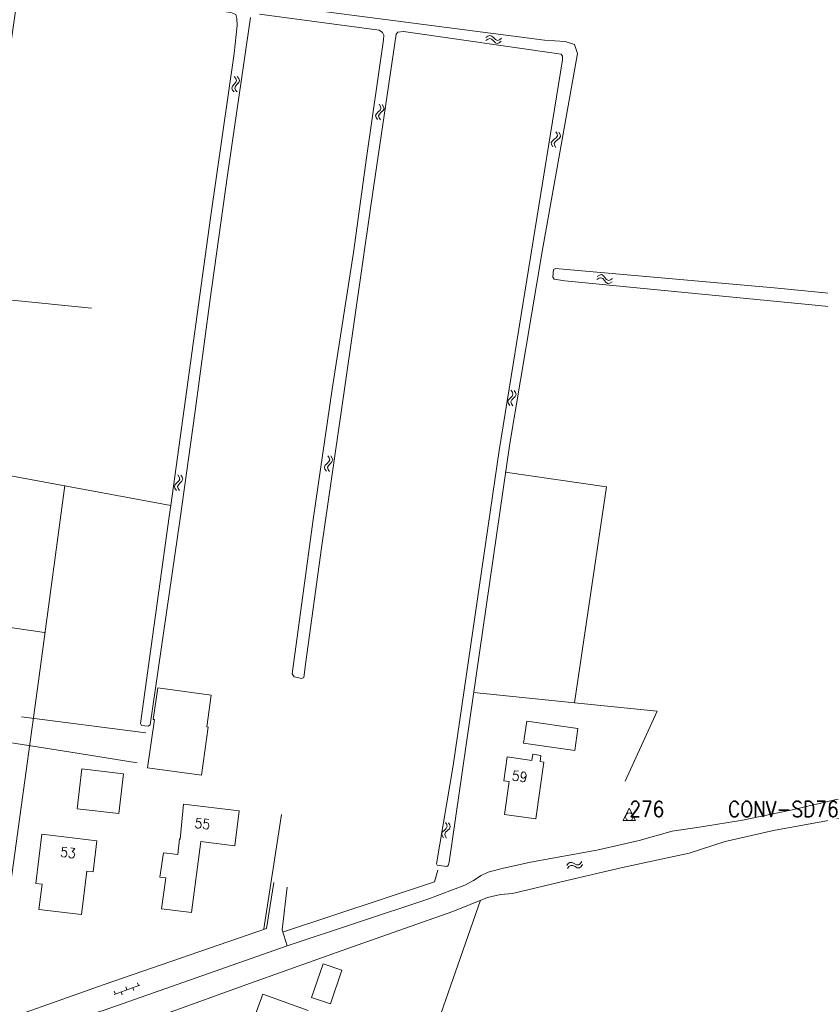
# Model space of a CAD drawing. Header units: metres. Extents: x 189705 to 199106, y 581686 to 588448.
# Tile 277 of 555: x 198674 to 198804, y 584265 to 584424. Entities that reach past the tile are written whole.
import ezdxf

# ---------------------------------------------------------------- set-up
doc = ezdxf.new("R2010")
doc.units = ezdxf.units.M
doc.layers.add('B-WA-OG-GBKN-G', color=7, linetype='Continuous', lineweight=18)
doc.styles.add('Style-STANDARD', font='STANDARD.shx')

msp = doc.modelspace()

# ---------------------------------------------------------------- linework, layer by layer
at = {"layer": 'B-WA-OG-GBKN-G'}
for p, q in [((198749.687, 584420.352), (198750.01, 584420.601)), ((198749.711, 584420.848), (198750.032, 584421.099)), ((198750.01, 584420.601), (198750.325, 584420.694)), ((198750.032, 584421.099), (198750.345, 584421.194)), ((198750.325, 584420.694), (198750.628, 584420.575)), ((198750.345, 584421.194), (198750.66, 584421.07)), ((198750.628, 584420.575), (198750.936, 584420.296)), ((198750.66, 584421.07), (198750.958, 584420.793)), ((198750.936, 584420.296), (198751.234, 584420.017)), ((198750.958, 584420.793), (198751.258, 584420.515)), ((198751.258, 584420.515), (198751.563, 584420.392)), ((198751.563, 584420.392), (198751.886, 584420.486)), ((198751.862, 584419.99), (198752.185, 584420.241)), ((198751.886, 584420.486), (198752.209, 584420.737)), ((198751.234, 584420.017), (198751.539, 584419.894)), ((198751.539, 584419.894), (198751.862, 584419.99)), ((198709.305, 584414.242), (198709.042, 584414.555)), ((198709.298, 584413.613), (198709.41, 584413.922)), ((198709.41, 584413.922), (198709.305, 584414.242)), ((198709.801, 584414.236), (198709.539, 584414.549)), ((198709.796, 584413.607), (198709.909, 584413.916)), ((198709.909, 584413.916), (198709.801, 584414.236)), ((198708.652, 584412.677), (198708.765, 584412.996)), ((198708.758, 584412.367), (198708.652, 584412.677)), ((198709.02, 584412.056), (198708.758, 584412.367)), ((198708.765, 584412.996), (198709.031, 584413.304)), ((198709.031, 584413.304), (198709.298, 584413.613)), ((198709.153, 584412.674), (198709.261, 584412.982)), ((198709.257, 584412.363), (198709.153, 584412.674)), ((198709.517, 584412.049), (198709.257, 584412.363)), ((198709.261, 584412.982), (198709.528, 584413.299)), ((198709.528, 584413.299), (198709.796, 584413.607)), ((198732.307, 584408.82), (198732.601, 584409.103)), ((198732.667, 584409.728), (198732.435, 584410.065)), ((198732.601, 584409.103), (198732.742, 584409.4)), ((198732.742, 584409.4), (198732.667, 584409.728)), ((198732.801, 584408.769), (198733.097, 584409.05)), ((198733.161, 584409.675), (198732.929, 584410.012)), ((198733.097, 584409.05), (198733.238, 584409.347)), ((198733.238, 584409.347), (198733.161, 584409.675)), ((198731.87, 584408.231), (198732.013, 584408.539)), ((198731.947, 584407.913), (198731.87, 584408.231)), ((198732.179, 584407.578), (198731.947, 584407.913)), ((198732.013, 584408.539), (198732.307, 584408.82)), ((198732.369, 584408.182), (198732.505, 584408.478)), ((198732.443, 584407.862), (198732.369, 584408.182)), ((198732.673, 584407.525), (198732.443, 584407.862)), ((198732.505, 584408.478), (198732.801, 584408.769)), ((198760.437, 584404.157), (198760.757, 584404.409)), ((198760.757, 584404.409), (198761.078, 584404.662)), ((198760.921, 584404.049), (198761.244, 584404.31)), ((198761.204, 584405.278), (198761.006, 584405.636)), ((198761.078, 584404.662), (198761.247, 584404.944)), ((198761.247, 584404.944), (198761.204, 584405.278)), ((198761.244, 584404.31), (198761.566, 584404.561)), ((198761.69, 584405.177), (198761.492, 584405.535)), ((198761.566, 584404.561), (198761.735, 584404.843)), ((198761.735, 584404.843), (198761.69, 584405.177)), ((198760.265, 584403.865), (198760.437, 584404.157)), ((198760.311, 584403.541), (198760.265, 584403.865)), ((198760.509, 584403.185), (198760.311, 584403.541)), ((198760.757, 584403.768), (198760.921, 584404.049)), ((198760.8, 584403.442), (198760.757, 584403.768)), ((198760.996, 584403.085), (198760.8, 584403.442)), ((198767.698, 584382.248), (198768.043, 584382.464)), ((198767.969, 584381.971), (198768.292, 584382.03)), ((198768.043, 584382.464), (198768.365, 584382.525)), ((198768.292, 584382.03), (198768.581, 584381.879)), ((198768.365, 584382.525), (198768.665, 584382.368)), ((198768.665, 584382.368), (198768.932, 584382.061)), ((198768.932, 584382.061), (198769.2, 584381.753)), ((198767.621, 584381.757), (198767.969, 584381.971)), ((198768.581, 584381.879), (198768.857, 584381.57)), ((198768.857, 584381.57), (198769.123, 584381.261)), ((198769.123, 584381.261), (198769.414, 584381.106)), ((198769.2, 584381.753), (198769.491, 584381.599)), ((198769.414, 584381.106), (198769.746, 584381.167)), ((198769.491, 584381.599), (198769.822, 584381.658)), ((198769.746, 584381.167), (198770.093, 584381.382)), ((198769.822, 584381.658), (198770.169, 584381.873)), ((198753.949, 584362.888), (198753.661, 584362.59)), ((198753.755, 584363.836), (198753.994, 584363.506)), ((198754.077, 584363.188), (198753.949, 584362.888)), ((198753.994, 584363.506), (198754.077, 584363.188)), ((198754.25, 584363.797), (198754.491, 584363.468)), ((198754.577, 584363.152), (198754.443, 584362.841)), ((198754.491, 584363.468), (198754.577, 584363.152)), ((198753.373, 584362.301), (198753.24, 584362)), ((198753.24, 584362), (198753.326, 584361.674)), ((198753.326, 584361.674), (198753.567, 584361.343)), ((198753.661, 584362.59), (198753.373, 584362.301)), ((198753.87, 584362.261), (198753.737, 584361.96)), ((198753.737, 584361.96), (198753.821, 584361.634)), ((198753.821, 584361.634), (198754.062, 584361.304)), ((198754.156, 584362.552), (198753.87, 584362.261)), ((198754.443, 584362.841), (198754.156, 584362.552)), ((198724.04, 584352.003), (198723.75, 584351.716)), ((198724.33, 584352.301), (198724.04, 584352.003)), ((198724.142, 584353.249), (198724.379, 584352.918)), ((198724.535, 584351.963), (198724.247, 584351.674)), ((198724.46, 584352.6), (198724.33, 584352.301)), ((198724.379, 584352.918), (198724.46, 584352.6)), ((198724.823, 584352.25), (198724.535, 584351.963)), ((198724.637, 584353.207), (198724.876, 584352.877)), ((198724.959, 584352.561), (198724.823, 584352.25)), ((198724.876, 584352.877), (198724.959, 584352.561)), ((198723.75, 584351.716), (198723.616, 584351.416)), ((198723.616, 584351.416), (198723.7, 584351.089)), ((198723.7, 584351.089), (198723.939, 584350.758)), ((198724.247, 584351.674), (198724.113, 584351.374)), ((198724.113, 584351.374), (198724.195, 584351.047)), ((198724.195, 584351.047), (198724.433, 584350.715)), ((198699.38, 584348.298), (198699.517, 584348.608)), ((198699.517, 584348.608), (198699.807, 584348.893)), ((198699.807, 584348.893), (198700.097, 584349.18)), ((198700.154, 584349.807), (198699.917, 584350.14)), ((198700.011, 584348.554), (198700.302, 584348.85)), ((198700.097, 584349.18), (198700.234, 584349.48)), ((198700.234, 584349.48), (198700.154, 584349.807)), ((198700.302, 584348.85), (198700.594, 584349.135)), ((198700.648, 584349.762), (198700.412, 584350.095)), ((198700.594, 584349.135), (198700.73, 584349.434)), ((198700.73, 584349.434), (198700.648, 584349.762)), ((198699.461, 584347.981), (198699.38, 584348.298)), ((198699.698, 584347.65), (198699.461, 584347.981)), ((198699.879, 584348.256), (198700.011, 584348.554)), ((198699.958, 584347.938), (198699.879, 584348.256)), ((198700.193, 584347.605), (198699.958, 584347.938)), ((198743, 584292.732), (198743.304, 584293.005)), ((198743.391, 584293.628), (198743.171, 584293.972)), ((198743.304, 584293.005), (198743.455, 584293.297)), ((198743.455, 584293.297), (198743.391, 584293.628)), ((198743.492, 584292.665), (198743.798, 584292.935)), ((198743.883, 584293.558), (198743.663, 584293.903)), ((198743.798, 584292.935), (198743.949, 584293.227)), ((198743.949, 584293.227), (198743.883, 584293.558)), ((198742.544, 584292.159), (198742.697, 584292.461)), ((198742.609, 584291.839), (198742.544, 584292.159)), ((198742.83, 584291.496), (198742.609, 584291.839)), ((198742.697, 584292.461), (198743, 584292.732)), ((198743.04, 584292.093), (198743.187, 584292.384)), ((198743.104, 584291.771), (198743.04, 584292.093)), ((198743.322, 584291.426), (198743.104, 584291.771)), ((198743.187, 584292.384), (198743.492, 584292.665)), ((198762.767, 584286.977), (198762.996, 584287.314)), ((198762.895, 584286.497), (198763.127, 584286.832)), ((198762.996, 584287.314), (198763.266, 584287.499)), ((198763.127, 584286.832), (198763.399, 584287.016)), ((198763.266, 584287.499), (198763.604, 584287.477)), ((198763.399, 584287.016), (198763.724, 584286.995)), ((198763.604, 584287.477), (198763.972, 584287.303)), ((198763.724, 584286.995), (198764.102, 584286.824)), ((198763.972, 584287.303), (198764.341, 584287.13)), ((198764.102, 584286.824), (198764.47, 584286.648)), ((198764.341, 584287.13), (198764.67, 584287.106)), ((198764.47, 584286.648), (198764.798, 584286.624)), ((198764.67, 584287.106), (198764.949, 584287.293)), ((198764.798, 584286.624), (198765.077, 584286.814)), ((198764.949, 584287.293), (198765.18, 584287.631)), ((198765.077, 584286.814), (198765.308, 584287.151)), ((198689.644, 584266.143), (198693.779, 584267.647)), ((198693.42, 584268.048), (198693.591, 584267.579)), ((198689.661, 584266.681), (198689.832, 584266.211)), ((198690.772, 584266.553), (198690.943, 584266.083)), ((198691.541, 584267.365), (198691.712, 584266.895)), ((198692.651, 584267.237), (198692.822, 584266.767))]:
    msp.add_line(p, q, dxfattribs=at)
at = {"layer": 'B-WA-OG-GBKN-G', "flags": 128}
for points in [[(198698.782, 584345.202), (198705.205, 584391.689), (198709.028, 584418.247), (198709.535, 584422.786), (198709.461, 584423.954), (198709.282, 584424.604), (198708.478, 584424.892), (198692.813, 584427.226), (198678.211, 584429.323), (198676.786, 584429.717), (198675.669, 584429.487), (198674.915, 584429.1), (198674.146, 584428.249), (198669.784, 584397.706)], [(198695.248, 584428.762), (198759.151, 584420.434)], [(198711.666, 584424.112), (198707.975, 584398.594), (198705.07, 584378.168), (198702.66, 584360.065), (198700.289, 584343.125), (198695.462, 584309.746), (198695.155, 584309.513), (198694.037, 584309.652), (198693.878, 584309.935), (198698.536, 584343.421), (198698.782, 584345.202)], [(198759.185, 584420.414), (198762.503, 584420.2), (198763.992, 584419.722), (198764.493, 584418.291), (198758.815, 584386.242), (198753.592, 584355.201), (198743.779, 584287.554), (198743.592, 584287.001), (198743.389, 584286.834), (198741.817, 584287.077), (198741.721, 584287.262), (198744.436, 584303.19), (198751.849, 584354.116), (198762.052, 584417.239), (198762.076, 584417.864), (198761.84, 584418.188), (198736.381, 584421.805), (198735.497, 584421.7), (198735.216, 584421.421), (198731.118, 584393.636), (198726.913, 584364.403), (198723.136, 584338.377), (198720.602, 584319.902), (198720.26, 584317.401), (198719.978, 584317.228), (198718.708, 584317.513), (198718.375, 584317.982), (198721.783, 584342.96), (198724.852, 584364.034), (198728.329, 584386.08), (198730.406, 584401.426), (198733.171, 584420.474), (198733.187, 584421.218), (198733.013, 584421.691), (198732.433, 584422.031), (198713.141, 584424.608)], [(198828.604, 584377.231), (198796.264, 584380.383), (198760.963, 584383.532), (198760.623, 584383.355), (198760.506, 584382.113), (198760.747, 584381.773), (198762.473, 584381.526), (198828.395, 584375.082), (198830.037, 584374.905), (198847.497, 584373.019), (198847.707, 584373.163), (198847.955, 584374.857), (198847.802, 584375.1), (198828.604, 584377.231)], [(198667.477, 584379.484), (198672.546, 584378.423), (198685.997, 584377.109)], [(198663.572, 584351.727), (198698.782, 584345.202)], [(198747.751, 584314.969), (198764.025, 584313.318), (198769.184, 584348.192), (198752.825, 584350.569)], [(198669.7, 584261.202), (198677.39, 584316.801), (198681.666, 584348.429)], [(198665.046, 584326.587), (198678.403, 584324.663)], [(198704.602, 584309.397), (198704.829, 584309.365), (198703.731, 584301.582), (198695.049, 584302.807), (198696.147, 584310.59), (198695.964, 584310.622), (198696.69, 584315.743), (198705.328, 584314.519), (198704.602, 584309.397)], [(198764.025, 584313.318), (198777.376, 584311.964), (198772.208, 584300.655)], [(198674.685, 584311.011), (198694.744, 584308.466)], [(198764.53, 584309.15), (198764.06, 584305.61), (198755.8, 584306.78), (198756.29, 584310.33), (198764.53, 584309.15)], [(198664.446, 584308.184), (198682.334, 584305.365), (198693.351, 584303.622)], [(198759.04, 584303.73), (198757.76, 584294.56), (198752.68, 584295.26), (198753.44, 584300.58), (198752.59, 584300.7), (198753.14, 584304.58), (198757.11, 584304), (198757.26, 584305), (198758.6, 584304.81), (198758.46, 584303.82), (198759.04, 584303.73)], [(198690.411, 584295.386), (198683.682, 584296.164), (198684.427, 584302.603), (198691.156, 584301.824), (198690.411, 584295.386)], [(198717.583, 584274.034), (198740.344, 584281.556), (198746.316, 584283.801), (198747.68, 584284.603), (198748.942, 584285.378), (198750.055, 584285.897), (198752.335, 584286.53), (198756.897, 584287.516), (198767.623, 584289.505), (198774.466, 584291.023), (198779.785, 584292.55), (198784.555, 584293.259), (198791.149, 584294.316), (198798.956, 584295.945), (198806.762, 584297.777), (198818.879, 584300.313), (198828.16, 584302.007), (198839.876, 584303.981)], [(198762.796, 584284.603), (198771.767, 584286.701), (198782.54, 584288.995), (198788.363, 584290.908), (198796.17, 584292.639), (198811.841, 584295.49), (198824.262, 584298.055), (198833.42, 584299.341), (198839.43, 584300.317)], [(198709.84, 584295.83), (198709.14, 584290.17), (198703.64, 584290.88), (198702.16, 584279.39), (198697.26, 584280), (198697.97, 584284.99), (198697.04, 584285.12), (198697.59, 584289.03), (198699.94, 584288.8), (198700.19, 584291.29), (198700.3, 584291.28), (198700.86, 584296.92), (198709.84, 584295.83)], [(198713.847, 584276.741), (198716.68, 584295.268)], [(198686.849, 584290.971), (198686.234, 584285.979), (198685.242, 584286.101), (198684.375, 584279.064), (198677.477, 584279.914), (198677.979, 584283.993), (198676.986, 584284.106), (198677.967, 584292.075), (198686.849, 584290.971)], [(198716.823, 584276.212), (198741.407, 584284.362), (198741.947, 584286.247)], [(198667.014, 584260.328), (198688, 584267.765), (198714.277, 584276.822), (198715.446, 584284.254)], [(198717.588, 584283.487), (198716.794, 584276.619), (198717.583, 584274.034), (198688.043, 584263.623), (198678.775, 584260.684), (198677.941, 584260.269), (198677.666, 584259.859), (198677.85, 584259.201), (198678.199, 584258.453)], [(198754.001, 584282.481), (198762.796, 584284.603)], [(198680.714, 584257.324), (198686.389, 584258.957), (198697.679, 584262.907), (198711.676, 584267.978), (198728.002, 584273.809), (198744.378, 584279.564), (198749.969, 584281.831), (198752.048, 584282.309), (198754.001, 584282.481)], [(198733.553, 584237.555), (198748.805, 584281.387)], [(198726.45, 584270.074), (198724.585, 584264.638), (198721.531, 584265.686), (198723.396, 584271.122), (198726.45, 584270.074)], [(198719.042, 584259.268), (198712.048, 584261.766), (198713.634, 584266.205), (198720.988, 584263.578)]]:
    msp.add_lwpolyline(points, dxfattribs=at)
msp.add_lwpolyline([(198772.87, 584296.255), (198773.87, 584294.255), (198771.87, 584294.255), (198772.87, 584296.255)], close=True, dxfattribs=at)
at = {"layer": 'B-WA-OG-GBKN-G'}
msp.add_circle((198772.87, 584294.88), 0.625, dxfattribs=at)

# ---------------------------------------------------------------- texts
at = {"layer": 'B-WA-OG-GBKN-G', "style": 'Style-STANDARD'}
for s, rotation, p in [('59', 352.06445, (198753.812, 584300.79)), ('55', 353.39397, (198702.576, 584293.112)), ('53', 352.93186, (198680.865, 584288.439))]:
    msp.add_text(s, height=1.6, rotation=rotation, dxfattribs=at).set_placement(p)
msp.add_text('276      CONV-SD76', height=2.5, dxfattribs=at).set_placement((198772.87, 584294.88))

doc.saveas('drawing.dxf')
